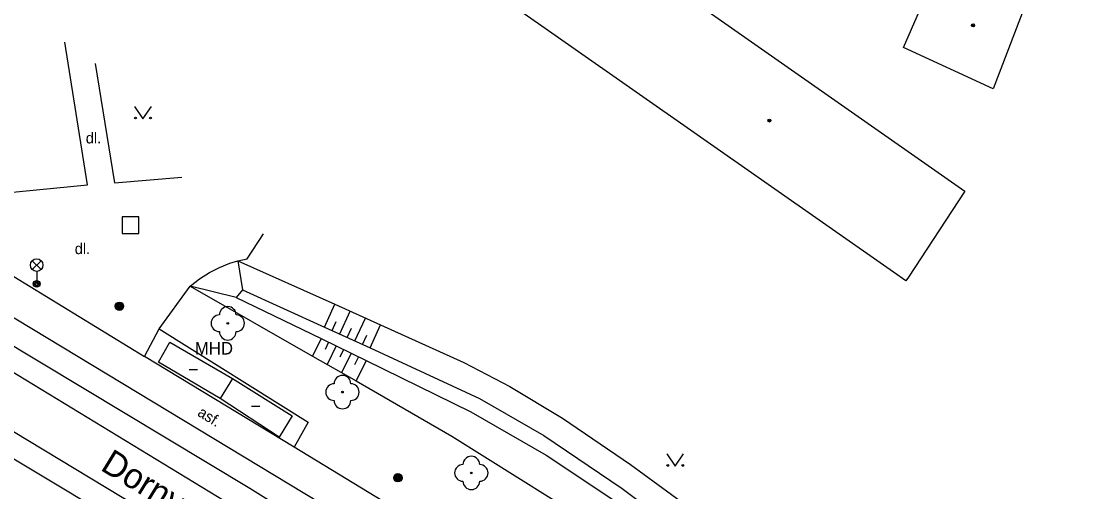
# Model space of a CAD drawing. Extents: x -598341 to -594502, y -1162301 to -1161406.
# Drawn here: x -597505.5 to -597441.8, y -1161654.3 to -1161626.1 of the extents above; entities that cross this region are included whole.
import ezdxf

# ---------------------------------------------------------------- set-up
doc = ezdxf.new("R2010")
doc.units = 0
for name, color, linetype in [('Vrstva 10', 7, 'Continuous'), ('Vrstva 11', 7, 'Continuous'), ('Vrstva 13', 7, 'Continuous'), ('Vrstva 14', 7, 'Continuous'), ('Vrstva 15', 7, 'Continuous'), ('Vrstva 22', 7, 'Continuous'), ('Vrstva 25', 7, 'Continuous'), ('Vrstva 26', 7, 'Continuous'), ('Vrstva 33', 7, 'Continuous'), ('Vrstva 36', 7, 'Continuous'), ('Vrstva 39', 7, 'Continuous'), ('Vrstva 40', 7, 'Continuous'), ('Vrstva 41', 7, 'Continuous'), ('Vrstva 49', 7, 'Continuous'), ('Vrstva 5', 7, 'Continuous')]:
    doc.layers.add(name, color=color, linetype=linetype)

msp = doc.modelspace()

# ---------------------------------------------------------------- linework, layer by layer
at = {"layer": 'Vrstva 10'}
msp.add_lwpolyline([(-597530.95, -1161628.51), (-597513.94, -1161638.99), (-597475.81, -1161662.04)], dxfattribs=at)
at = {"layer": 'Vrstva 11'}
for p, q in [((-597511.37, -1161638.04), (-597498.1, -1161646.16)), ((-597491.95, -1161640.3), (-597490.98, -1161638.81)), ((-597497.22, -1161644.51), (-597495.37, -1161641.95)), ((-597473.01, -1161665.71), (-597491.79, -1161654.07))]:
    msp.add_line(p, q, dxfattribs=at)
for points in [[(-597491.79, -1161654.07), (-597514.39, -1161640.46), (-597547.21, -1161620.56), (-597565.99, -1161609.22), (-597585.64, -1161597.29), (-597623.42, -1161574.41), (-597631.49, -1161569.4)], [(-597511.37, -1161638.04), (-597510.68, -1161636.78), (-597501.51, -1161635.88), (-597502.86, -1161627.33)], [(-597501.06, -1161628.62), (-597499.9, -1161635.75), (-597495.87, -1161635.41)], [(-597495.37, -1161641.95), (-597494.81, -1161641.51), (-597494.21, -1161641.13), (-597493.62, -1161640.82), (-597493, -1161640.56), (-597492.51, -1161640.42)], [(-597492.51, -1161640.42), (-597491.95, -1161640.3)], [(-597498.1, -1161646.16), (-597497.22, -1161644.51)], [(-597497.22, -1161644.51), (-597488.31, -1161650.09), (-597489.14, -1161651.59)], [(-597489.14, -1161651.59), (-597498.1, -1161646.16)], [(-597513.84, -1161647.53), (-597495.43, -1161658.59)], [(-597474.05, -1161660.78), (-597489.14, -1161651.59)]]:
    msp.add_lwpolyline(points, dxfattribs=at)
at = {"layer": 'Vrstva 13'}
msp.add_line((-597495.31, -1161657.08), (-597525.62, -1161638.79), dxfattribs=at)
msp.add_lwpolyline([(-597492.81, -1161655.11), (-597508.89, -1161645.34), (-597524.08, -1161636.17)], dxfattribs=at)
at = {"layer": 'Vrstva 14'}
for points in [[(-597492.51, -1161640.42), (-597486.71, -1161643.03), (-597483.98, -1161644.27), (-597479, -1161646.52), (-597476.24, -1161647.95), (-597473.09, -1161649.85), (-597469.02, -1161652.63), (-597464.13, -1161656.21), (-597459.58, -1161659.85), (-597454.73, -1161664.14), (-597451.05, -1161667.64), (-597448.9, -1161669.81), (-597446.95, -1161672), (-597445.32, -1161674.18), (-597441.8, -1161679.99)], [(-597492.51, -1161640.42), (-597492.24, -1161642.16)], [(-597495.37, -1161641.95), (-597488.05, -1161646.13), (-597485.44, -1161647.62), (-597479.71, -1161650.92), (-597471.82, -1161655.87), (-597466.22, -1161659.73), (-597461.93, -1161663.14), (-597457.51, -1161667.08), (-597453.71, -1161670.69), (-597451.62, -1161672.76), (-597449.86, -1161674.6), (-597447.04, -1161677.98), (-597444.7, -1161681.12), (-597441.95, -1161684.52)], [(-597492.62, -1161642.63), (-597495.37, -1161641.95)], [(-597492.24, -1161642.16), (-597492.62, -1161642.63)], [(-597492.24, -1161642.16), (-597487.33, -1161644.4), (-597484.6, -1161645.64), (-597478.07, -1161648.68), (-597474.22, -1161650.88), (-597469.52, -1161654.06), (-597465.56, -1161657.04), (-597461.2, -1161660.64), (-597456.29, -1161665.09), (-597452.27, -1161668.92), (-597450.12, -1161671.01), (-597448.23, -1161672.99), (-597446.01, -1161675.76), (-597442.74, -1161680.55)], [(-597492.62, -1161642.63), (-597487.54, -1161645.08), (-597484.84, -1161646.39), (-597478.57, -1161649.47), (-597474.07, -1161652.07), (-597469.79, -1161654.91), (-597465.58, -1161658), (-597461.43, -1161661.41), (-597457.03, -1161665.39), (-597452.63, -1161669.53), (-597450.45, -1161671.59), (-597448.7, -1161673.39), (-597446.31, -1161676.4), (-597442.43, -1161682.4)]]:
    msp.add_lwpolyline(points, dxfattribs=at)
at = {"layer": 'Vrstva 15'}
for p, q in [((-597487.33, -1161644.4), (-597486.71, -1161643.03)), ((-597486.42, -1161644.81), (-597485.8, -1161643.45)), ((-597485.51, -1161645.22), (-597484.89, -1161643.86)), ((-597486.88, -1161644.6), (-597486.63, -1161644.06)), ((-597485.97, -1161645.02), (-597485.72, -1161644.47)), ((-597484.6, -1161645.64), (-597483.98, -1161644.27)), ((-597487.54, -1161645.08), (-597488.05, -1161646.13)), ((-597485.06, -1161645.43), (-597484.81, -1161644.88)), ((-597487.09, -1161645.3), (-597487.3, -1161645.73)), ((-597486.64, -1161645.51), (-597487.18, -1161646.63)), ((-597486.19, -1161645.73), (-597486.41, -1161646.19)), ((-597485.74, -1161645.95), (-597486.31, -1161647.13)), ((-597485.29, -1161646.17), (-597485.53, -1161646.65)), ((-597484.84, -1161646.39), (-597485.44, -1161647.62))]:
    msp.add_line(p, q, dxfattribs=at)
at = {"layer": 'Vrstva 22'}
for centre in [(-597493.12, -1161644.17), (-597486.26, -1161648.29), (-597478.55, -1161653.13)]:
    msp.add_circle(centre, 0.05, dxfattribs=at)
for centre, start, end in [((-597493.12, -1161643.67), 0, 180), ((-597493.62, -1161644.17), 90, 270), ((-597492.62, -1161644.17), 270, 90), ((-597493.12, -1161644.67), 180, 0), ((-597486.26, -1161647.79), 0, 180), ((-597486.76, -1161648.29), 90, 270), ((-597485.76, -1161648.29), 270, 90), ((-597486.26, -1161648.79), 180, 0), ((-597478.55, -1161652.63), 0, 180), ((-597479.05, -1161653.13), 90, 270), ((-597478.05, -1161653.13), 270, 90), ((-597478.55, -1161653.63), 180, 0)]:
    msp.add_arc(centre, 0.5, start, end, dxfattribs=at)
at = {"layer": 'Vrstva 25'}
for centre, radius in [((-597499.6, -1161643.15), 0.25), ((-597499.6, -1161643.15), 0.2), ((-597499.6, -1161643.15), 0.15), ((-597499.6, -1161643.15), 0.1), ((-597499.6, -1161643.15), 0.05), ((-597482.94, -1161653.42), 0.25), ((-597482.94, -1161653.42), 0.2), ((-597482.94, -1161653.42), 0.15), ((-597482.94, -1161653.42), 0.1), ((-597482.94, -1161653.42), 0.05)]:
    msp.add_circle(centre, radius, dxfattribs=at)
at = {"layer": 'Vrstva 26'}
msp.add_lwpolyline([(-597499.44, -1161638.8), (-597498.44, -1161638.8), (-597498.44, -1161637.8), (-597499.44, -1161637.8)], close=True, dxfattribs=at)
at = {"layer": 'Vrstva 33'}
for p, q in [((-597504.815, -1161640.95), (-597504.285, -1161640.42)), ((-597504.815, -1161640.42), (-597504.285, -1161640.95)), ((-597504.55, -1161641.06), (-597504.55, -1161641.81))]:
    msp.add_line(p, q, dxfattribs=at)
for centre, radius in [((-597504.55, -1161640.685), 0.375), ((-597504.55, -1161641.81), 0.2), ((-597504.55, -1161641.81), 0.145), ((-597504.55, -1161641.81), 0.0876)]:
    msp.add_circle(centre, radius, dxfattribs=at)
at = {"layer": 'Vrstva 36'}
for points in [[(-597498.69, -1161631.18), (-597498.19, -1161631.93), (-597497.69, -1161631.18)], [(-597466.85, -1161651.98), (-597466.35, -1161652.73), (-597465.85, -1161651.98)]]:
    msp.add_lwpolyline(points, dxfattribs=at)
for centre in [(-597498.64, -1161631.879), (-597497.741, -1161631.879), (-597466.8, -1161652.68), (-597465.901, -1161652.68)]:
    msp.add_circle(centre, 0.05, dxfattribs=at)
at = {"layer": 'Vrstva 39'}
for p, q in [((-597495.42, -1161646.94), (-597494.92, -1161646.94)), ((-597491.7, -1161649.13), (-597491.2, -1161649.13))]:
    msp.add_line(p, q, dxfattribs=at)
for centre, radius in [((-597448.54, -1161626.33), 0.09), ((-597448.54, -1161626.33), 0.0398), ((-597460.72, -1161632.03), 0.09), ((-597460.72, -1161632.03), 0.0398)]:
    msp.add_circle(centre, radius, dxfattribs=at)
at = {"layer": 'Vrstva 5'}
for p, q in [((-597470.68, -1161621.07), (-597449.03, -1161636.25)), ((-597452.7, -1161627.66), (-597450.16, -1161621.73)), ((-597445.07, -1161624.2), (-597447.33, -1161630.13)), ((-597453.29, -1161641.11), (-597476.58, -1161624.78)), ((-597447.33, -1161630.13), (-597452.7, -1161627.66)), ((-597449.03, -1161636.25), (-597450.93, -1161639.15)), ((-597450.93, -1161639.15), (-597452.4, -1161641.41)), ((-597452.55, -1161641.63), (-597453.29, -1161641.11)), ((-597452.4, -1161641.41), (-597452.55, -1161641.63)), ((-597497.27, -1161646.49), (-597496.58, -1161645.29)), ((-597496.58, -1161645.29), (-597492.83, -1161647.47)), ((-597493.57, -1161648.67), (-597497.27, -1161646.49)), ((-597492.83, -1161647.47), (-597493.57, -1161648.67)), ((-597492.83, -1161647.47), (-597489.26, -1161649.71)), ((-597490.04, -1161650.99), (-597493.57, -1161648.67)), ((-597489.26, -1161649.71), (-597490.04, -1161650.99))]:
    msp.add_line(p, q, dxfattribs=at)

# ---------------------------------------------------------------- texts
at = {"layer": 'Vrstva 40'}
for p in [(-597501.61, -1161633.4), (-597502.27, -1161640.03)]:
    msp.add_text('dl.', height=0.65, dxfattribs=at).set_placement(p)
msp.add_text('asf.', height=0.65, rotation=328.32803, dxfattribs=at).set_placement((-597494.98, -1161649.67))
at = {"layer": 'Vrstva 41'}
msp.add_text('MHD', height=0.75, dxfattribs=at).set_placement((-597495.09, -1161646.04))
at = {"layer": 'Vrstva 49'}
msp.add_text('Dornych', height=1.5, rotation=328.53, dxfattribs=at).set_placement((-597500.8, -1161652.92))

doc.saveas('drawing.dxf')
